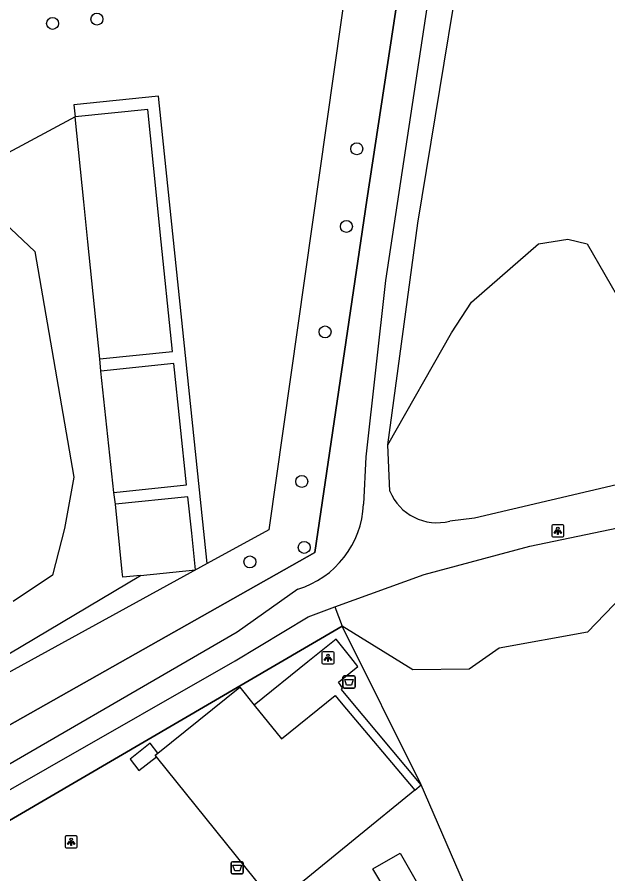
# Model space of a CAD drawing. Extents: x 162157 to 163165, y 378998 to 380775.
# Drawn here: x 162779.3 to 162827.7, y 379796.3 to 379866.6 of the extents above; entities that cross this region are included whole.
import ezdxf

# ---------------------------------------------------------------- set-up
doc = ezdxf.new("R2010")
doc.units = 0
for name, color, linetype in [('IMGEO_Afvalbak', 7, 'Continuous'), ('IMGEO_Boom', 7, 'Continuous'), ('IMGEO_Gemengd_bos', 7, 'Continuous'), ('IMGEO_Groenvoorziening', 7, 'Continuous'), ('IMGEO_Hek', 7, 'Continuous'), ('IMGEO_Lichtpunt', 7, 'Continuous'), ('IMGEO_Naaldbos', 7, 'Continuous'), ('IMGEO_Pand', 7, 'Continuous'), ('IMGEO_Voetpad_halfverhard', 7, 'Continuous'), ('IMGEO_Voetpad_onverhard', 7, 'Continuous'), ('IMGEO_Voetpad_open', 7, 'Continuous')]:
    doc.layers.add(name, color=color, linetype=linetype)

msp = doc.modelspace()

# ---------------------------------------------------------------- linework, layer by layer
at = {"layer": 'IMGEO_Afvalbak'}
for p, q in [((162806.076, 379812.507), (162806.866, 379812.507)), ((162806.866, 379812.507), (162806.076, 379812.507)), ((162805.976, 379811.607), (162805.976, 379812.407)), ((162805.976, 379812.407), (162805.976, 379811.607)), ((162806.966, 379812.407), (162806.966, 379811.607)), ((162806.966, 379811.607), (162806.966, 379812.407)), ((162806.866, 379811.507), (162806.076, 379811.507)), ((162806.076, 379811.507), (162806.866, 379811.507)), ((162796.814, 379796.374), (162796.814, 379797.174)), ((162796.814, 379797.174), (162796.814, 379796.374)), ((162796.914, 379797.274), (162797.704, 379797.274)), ((162797.704, 379797.274), (162796.914, 379797.274)), ((162797.804, 379797.174), (162797.804, 379796.374)), ((162797.804, 379796.374), (162797.804, 379797.174)), ((162797.704, 379796.274), (162796.914, 379796.274)), ((162796.914, 379796.274), (162797.704, 379796.274))]:
    msp.add_line(p, q, dxfattribs=at)
for points in [[(162806.119, 379812.221), (162806.823, 379812.221), (162806.674, 379811.751), (162806.268, 379811.751), (162806.119, 379812.221)], [(162796.957, 379796.988), (162797.661, 379796.988), (162797.512, 379796.518), (162797.106, 379796.518), (162796.957, 379796.988)]]:
    msp.add_lwpolyline(points, dxfattribs=at)
for centre, start, end in [((162806.076, 379812.407), 90, 180), ((162806.076, 379812.407), 90, 180), ((162806.866, 379812.407), 0, 90), ((162806.866, 379812.407), 360, 90), ((162806.076, 379811.607), 180, 270), ((162806.076, 379811.607), 180, 270), ((162806.866, 379811.607), 270, 0), ((162806.866, 379811.607), 270, 0), ((162796.914, 379797.174), 90, 180), ((162796.914, 379797.174), 90, 180), ((162797.704, 379797.174), 0, 90), ((162797.704, 379797.174), 360, 90), ((162796.914, 379796.374), 180, 270), ((162796.914, 379796.374), 180, 270), ((162797.704, 379796.374), 270, 0), ((162797.704, 379796.374), 270, 0)]:
    msp.add_arc(centre, 0.1, start, end, dxfattribs=at)
at = {"layer": 'IMGEO_Boom'}
for centre in [(162782.167, 379866.036), (162785.802, 379866.386), (162807.108, 379855.749), (162806.259, 379849.38), (162804.509, 379840.731), (162802.599, 379828.463), (162802.797, 379823.053), (162798.343, 379821.862)]:
    msp.add_circle(centre, 0.489, dxfattribs=at)
at = {"layer": 'IMGEO_Gemengd_bos'}
msp.add_lwpolyline([(162599.261, 379863.191), (162619.51, 379719.305), (162619.84, 379719.405), (162655.434, 379739.291), (162722.158, 379776.569), (162803.655, 379822.641), (162807.939, 379851.547), (162824.983, 379963.459), (162813.211, 379963.914)], dxfattribs=at)
at = {"layer": 'IMGEO_Groenvoorziening'}
for points in [[(162735.22, 379960.131), (162821.333, 379960.967), (162808.18, 379882.912), (162799.905, 379824.507), (162794.835, 379821.724)], [(162794.835, 379821.724), (162790.859, 379860.08), (162783.916, 379859.37), (162784.018, 379858.375)], [(162786.049, 379838.511), (162791.998, 379839.119), (162790.996, 379848.922), (162790.659, 379852.218), (162789.967, 379858.983), (162784.018, 379858.375)], [(162787.191, 379827.548), (162793.155, 379828.181), (162792.098, 379838.139), (162786.134, 379837.506)], [(162789.363, 379820.761), (162793.881, 379821.223), (162793.575, 379824.224), (162793.27, 379827.201), (162787.315, 379826.592)], [(162794.835, 379821.724), (162777.047, 379811.963)], [(162805.318, 379818.166), (162805.896, 379816.582)]]:
    msp.add_lwpolyline(points, dxfattribs=at)
at = {"layer": 'IMGEO_Hek'}
for points in [[(162813.211, 379963.914), (162824.983, 379963.459), (162807.939, 379851.547), (162803.655, 379822.641), (162722.158, 379776.569), (162655.434, 379739.291)], [(162775.122, 379767.049), (162770.393, 379777.598), (162768.088, 379784.243), (162765.802, 379793.149), (162805.896, 379816.582)]]:
    msp.add_lwpolyline(points, dxfattribs=at)
at = {"layer": 'IMGEO_Lichtpunt'}
for p, q in [((162823.09, 379824.817), (162823.09, 379824.01)), ((162823.09, 379824.817), (162823.09, 379824.01)), ((162823.992, 379824.912), (162823.184, 379824.912)), ((162823.992, 379824.912), (162823.184, 379824.912)), ((162824.086, 379824.01), (162824.086, 379824.817)), ((162824.086, 379824.01), (162824.086, 379824.817)), ((162823.184, 379823.916), (162823.992, 379823.916)), ((162823.184, 379823.916), (162823.992, 379823.916)), ((162804.246, 379814.399), (162804.246, 379813.592)), ((162804.246, 379814.399), (162804.246, 379813.592)), ((162805.148, 379814.494), (162804.34, 379814.494)), ((162805.148, 379814.494), (162804.34, 379814.494)), ((162805.242, 379813.592), (162805.242, 379814.399)), ((162805.242, 379813.592), (162805.242, 379814.399)), ((162804.34, 379813.498), (162805.148, 379813.498)), ((162804.34, 379813.498), (162805.148, 379813.498)), ((162783.194, 379799.298), (162783.194, 379798.491)), ((162783.194, 379799.298), (162783.194, 379798.491)), ((162784.096, 379799.393), (162783.288, 379799.393)), ((162784.096, 379799.393), (162783.288, 379799.393)), ((162784.19, 379798.491), (162784.19, 379799.298)), ((162784.19, 379798.491), (162784.19, 379799.298)), ((162783.288, 379798.397), (162784.096, 379798.397)), ((162783.288, 379798.397), (162784.096, 379798.397))]:
    msp.add_line(p, q, dxfattribs=at)
for points in [[(162823.464, 379824.481), (162823.503, 379824.453), (162823.315, 379824.191), (162823.277, 379824.218), (162823.464, 379824.481)], [(162823.566, 379824.433), (162823.613, 379824.433), (162823.613, 379824.111), (162823.566, 379824.111), (162823.566, 379824.433)], [(162823.676, 379824.453), (162823.714, 379824.48), (162823.901, 379824.218), (162823.862, 379824.19), (162823.676, 379824.453)], [(162804.62, 379814.063), (162804.659, 379814.035), (162804.471, 379813.773), (162804.433, 379813.8), (162804.62, 379814.063)], [(162804.722, 379814.015), (162804.769, 379814.015), (162804.769, 379813.693), (162804.722, 379813.693), (162804.722, 379814.015)], [(162804.832, 379814.035), (162804.87, 379814.062), (162805.057, 379813.8), (162805.018, 379813.772), (162804.832, 379814.035)], [(162783.568, 379798.962), (162783.607, 379798.934), (162783.419, 379798.672), (162783.381, 379798.699), (162783.568, 379798.962)], [(162783.67, 379798.914), (162783.717, 379798.914), (162783.717, 379798.592), (162783.67, 379798.592), (162783.67, 379798.914)], [(162783.78, 379798.934), (162783.818, 379798.961), (162784.005, 379798.699), (162783.966, 379798.671), (162783.78, 379798.934)]]:
    msp.add_lwpolyline(points, dxfattribs=at)
for centre in [(162823.589, 379824.615), (162804.745, 379814.197), (162783.693, 379799.096)]:
    msp.add_circle(centre, 0.0994, dxfattribs=at)
for centre, start, end in [((162823.184, 379824.817), 90, 180), ((162823.184, 379824.817), 90, 180), ((162823.992, 379824.817), 0, 90), ((162823.992, 379824.817), 0, 90), ((162823.184, 379824.01), 180, 270), ((162823.184, 379824.01), 180, 270), ((162823.992, 379824.01), 270, 0), ((162823.992, 379824.01), 270, 360), ((162804.34, 379814.399), 90, 180), ((162804.34, 379814.399), 90, 180), ((162805.148, 379814.399), 0, 90), ((162805.148, 379814.399), 0, 90), ((162804.34, 379813.592), 180, 270), ((162804.34, 379813.592), 180, 270), ((162805.148, 379813.592), 270, 0), ((162805.148, 379813.592), 270, 360), ((162783.288, 379799.298), 90, 180), ((162783.288, 379799.298), 90, 180), ((162784.096, 379799.298), 0, 90), ((162784.096, 379799.298), 0, 90), ((162783.288, 379798.491), 180, 270), ((162783.288, 379798.491), 180, 270), ((162784.096, 379798.491), 270, 0), ((162784.096, 379798.491), 270, 360)]:
    msp.add_arc(centre, 0.0946, start, end, dxfattribs=at)
at = {"layer": 'IMGEO_Naaldbos'}
for points in [[(162809.653, 379831.464), (162814.864, 379840.642), (162816.502, 379843.175), (162822.016, 379847.945), (162824.4, 379848.342), (162825.989, 379847.945), (162828.903, 379842.911), (162830.229, 379833.403), (162831.04, 379832.261), (162832.76, 379831.709), (162841.887, 379831.348)], [(162846.286, 379821.189), (162844.771, 379821.218), (162843.927, 379823.553), (162841.493, 379824.546), (162839.606, 379824.546), (162836.69, 379822.593), (162833.757, 379819.665), (162828.89, 379819.069), (162826.009, 379816.088), (162818.786, 379814.785), (162816.323, 379813.057), (162811.704, 379813.008), (162805.896, 379816.582)], [(162805.896, 379816.582), (162765.802, 379793.149), (162768.088, 379784.243), (162770.393, 379777.598), (162775.122, 379767.049)], [(162812.397, 379803.579), (162805.896, 379816.582)], [(162804.478, 379786.843), (162816.218, 379794.759), (162812.397, 379803.579)]]:
    msp.add_lwpolyline(points, dxfattribs=at)
at = {"layer": 'IMGEO_Pand'}
for points in [[(162790.793, 379806.186), (162797.523, 379811.591), (162798.707, 379810.117)], [(162798.707, 379810.117), (162800.924, 379807.357), (162805.335, 379810.899), (162805.835, 379810.304), (162811.858, 379803.127)], [(162790.69, 379805.88), (162790.581, 379806.016), (162790.793, 379806.186)], [(162811.858, 379803.127), (162806.965, 379799.135), (162800.404, 379793.782), (162790.69, 379805.88)]]:
    msp.add_lwpolyline(points, dxfattribs=at)
at = {"layer": 'IMGEO_Voetpad_halfverhard'}
for points in [[(162784.018, 379858.375), (162776.318, 379854.246), (162773.775, 379854.908), (162768.232, 379858.621)], [(162786.049, 379838.511), (162785.067, 379848.117), (162784.73, 379851.413), (162784.018, 379858.375)], [(162778.266, 379849.658), (162780.713, 379847.319), (162783.91, 379828.803), (162783.155, 379824.617), (162782.166, 379820.78), (162778.939, 379818.616)], [(162786.134, 379837.506), (162786.049, 379838.511)], [(162787.191, 379827.548), (162786.134, 379837.506)], [(162787.315, 379826.592), (162787.191, 379827.548)], [(162789.363, 379820.761), (162787.926, 379820.614), (162787.882, 379821.04), (162787.315, 379826.592)], [(162776.407, 379813.051), (162789.363, 379820.761)]]:
    msp.add_lwpolyline(points, dxfattribs=at)
at = {"layer": 'IMGEO_Voetpad_onverhard'}
for points in [[(162809.653, 379831.464), (162812.112, 379849.653), (162817.16, 379880.4), (162821.277, 379907.953), (162822.456, 379914.396), (162823.419, 379923.1), (162829.429, 379962.297), (162828.91, 379964.737), (162828.055, 379966.291), (162826.918, 379967.338), (162825.628, 379968.183), (162823.905, 379968.878), (162818.475, 379969.39), (162816.498, 379970.112), (162814.956, 379971.237), (162813.675, 379973.732), (162812.624, 379976.531), (162806.22, 380000), (162780.643, 380093.581), (162779.588, 380093.439)], [(162812.612, 379966.091), (162823.889, 379965.907), (162825.028, 379965.266), (162826.288, 379963.584), (162826.652, 379960.662), (162826.355, 379957.515), (162824.187, 379942.241), (162809.47, 379844.944), (162807.845, 379830.496), (162807.661, 379826.588)], [(162809.811, 379827.68), (162809.653, 379831.464)], [(162841.887, 379831.348), (162816.755, 379825.451), (162814.734, 379825.214)], [(162805.318, 379818.166), (162812.619, 379820.829), (162821.299, 379823.153), (162837.183, 379826.454)], [(162802.269, 379819.618), (162797.296, 379816.104), (162773.517, 379802.316), (162754.686, 379791.793), (162749.413, 379789.16), (162734.005, 379779.918), (162725.64, 379775.549), (162697.05, 379759.662), (162679.19, 379750), (162655.957, 379737.088), (162643.443, 379730.134), (162622.663, 379717.446)], [(162771.434, 379764.71), (162764.723, 379788.702), (162764.413, 379790.732), (162764.582, 379793.348), (162765.188, 379794.595), (162766.351, 379796.147), (162797.125, 379813.746), (162803.124, 379817.365), (162805.318, 379818.166)]]:
    msp.add_lwpolyline(points, dxfattribs=at)
for centre, radius, start, end in [((162813.68, 379829.256), 4.177, 202.16679, 284.61934), ((162800.01, 379826.936), 7.659, 287.15342, 357.39543)]:
    msp.add_arc(centre, radius, start, end, dxfattribs=at)
at = {"layer": 'IMGEO_Voetpad_open'}
for points in [[(162812.397, 379803.579), (162806.375, 379810.757), (162805.846, 379811.388), (162805.941, 379811.522), (162805.606, 379811.998), (162807.188, 379813.294), (162806.623, 379814.017), (162805.429, 379815.523), (162803.088, 379813.668), (162798.707, 379810.117)], [(162790.793, 379806.186), (162790.177, 379806.99), (162788.517, 379805.673), (162789.243, 379804.765), (162790.69, 379805.88)], [(162811.858, 379803.127), (162812.397, 379803.579)], [(162808.434, 379796.696), (162810.664, 379797.966), (162812.315, 379795.108), (162810.121, 379793.863), (162808.434, 379796.696)]]:
    msp.add_lwpolyline(points, dxfattribs=at)

doc.saveas('drawing.dxf')
